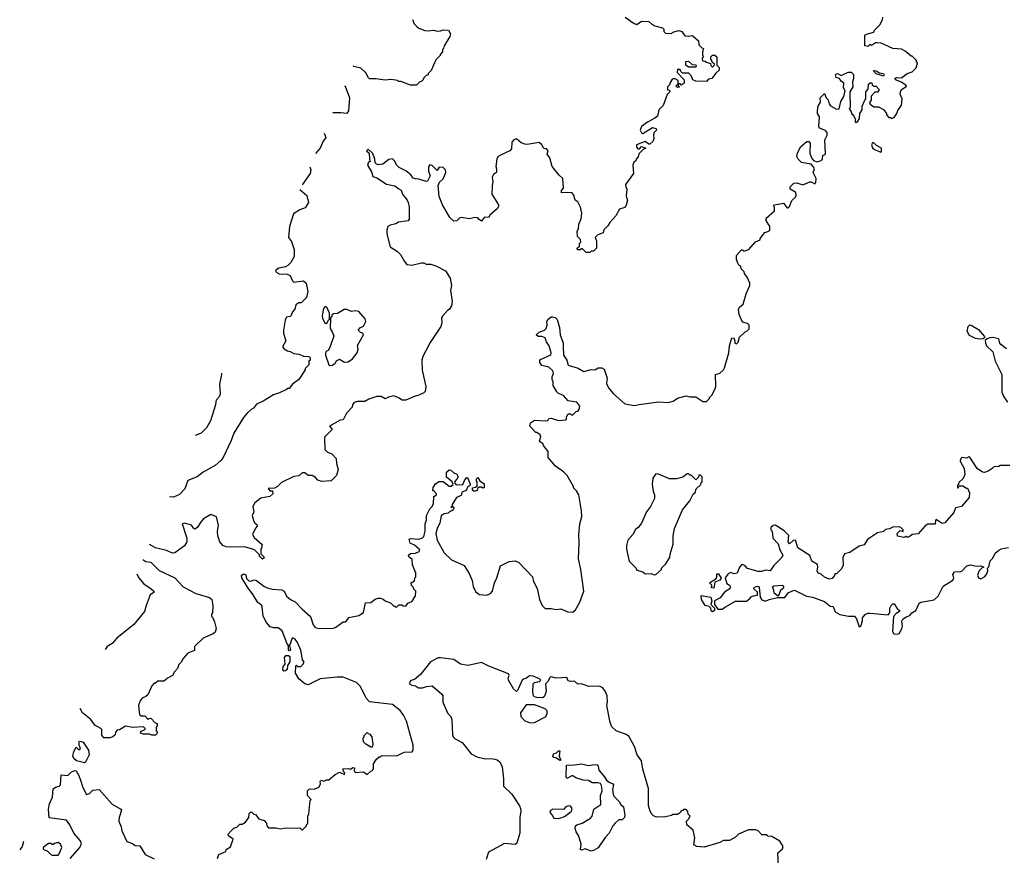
# Model space of a CAD drawing. Extents: x 2210602 to 2357277, y 510288 to 673808.
# Tile 356 of 464: x 2268586 to 2276770, y 647121 to 654063. Entities that reach past the tile are written whole.
import ezdxf

# ---------------------------------------------------------------- set-up
doc = ezdxf.new("R2010")
doc.units = 0

msp = doc.modelspace()

# ---------------------------------------------------------------- linework, layer by layer
at = {"layer": '0CON05XD'}
for points in [[(2273190, 650185), (2273136.4, 650276.4), (2273105, 650307.5), (2273040, 650355), (2272980, 650425), (2272980, 650475), (2272940, 650525), (2272938.3, 650538.3), (2272915, 650552.5), (2272907.5, 650565), (2272917.5, 650595), (2272913.6, 650613.6), (2272885, 650632.5), (2272875, 650632.5), (2272827.5, 650685), (2272832.5, 650715), (2272865, 650736.2), (2272955, 650730), (2272975, 650732.5), (2272985, 650750), (2273005, 650752.5), (2273065, 650733.8), (2273121.7, 650738.3), (2273130, 650745), (2273130, 650765), (2273145, 650790), (2273165, 650790), (2273171.7, 650781.7), (2273185, 650780), (2273211.7, 650808.3), (2273225, 650810), (2273237.5, 650825), (2273241.7, 650851.7), (2273216.4, 650886.4), (2273145, 650897.5), (2273105, 650940), (2273065, 650957.5), (2273050.7, 650970.7), (2273020, 651025), (2273020, 651055), (2273012.5, 651075), (2273012.5, 651095), (2273023.3, 651125), (2273017.5, 651145), (2272985, 651177.5), (2272925, 651191.2), (2272910, 651215), (2272908.3, 651231.7), (2272915, 651240), (2273001.7, 651278.3), (2273002.5, 651295), (2272986.2, 651355), (2272966.1, 651386.1), (2272955, 651420), (2272925, 651432.5), (2272895, 651430), (2272880, 651445), (2272905, 651466.7), (2272947, 651483), (2272963, 651497), (2272970, 651525), (2272967.5, 651555), (2272977.5, 651575), (2273005, 651593.3), (2273015, 651593.8), (2273038.3, 651588.3), (2273053.6, 651573.6), (2273073.8, 651505), (2273079.2, 651445), (2273104, 651375), (2273102.5, 651345), (2273107.3, 651277.3), (2273134, 651235), (2273145, 651192.5), (2273227.7, 651167.7), (2273275, 651140), (2273335, 651156.7), (2273366.4, 651153.6), (2273395, 651170), (2273425, 651170), (2273445, 651160), (2273470, 651085), (2273465, 651040), (2273481.2, 651005), (2273518.8, 650958.8), (2273615, 650872.5), (2273695, 650857.5), (2273735, 650867.5), (2273897, 650887), (2273975, 650882.5), (2274017, 650893), (2274055, 650917.5), (2274125, 650937.5), (2274155, 650930), (2274205, 650930), (2274265, 650890), (2274295, 650890), (2274320, 650915), (2274320, 650925), (2274340, 650945), (2274367.5, 650995), (2274372.5, 651015), (2274370, 651115), (2274405, 651127.5), (2274437.5, 651155), (2274445, 651170), (2274480, 651295), (2274486.7, 651355), (2274505, 651420), (2274518.3, 651418.3), (2274527, 651407), (2274530, 651375), (2274545, 651370), (2274557.5, 651385), (2274570, 651425), (2274615, 651470), (2274630, 651475), (2274650, 651495), (2274650, 651525), (2274635, 651540), (2274595, 651550), (2274567.5, 651615), (2274560, 651655), (2274570, 651675), (2274599.5, 651700.5), (2274623.3, 651785), (2274656.4, 651853.6), (2274656.2, 651873.8), (2274632.5, 651925), (2274610, 651955), (2274608.3, 651968.3), (2274583, 651993), (2274580, 652015), (2274563.6, 652023.6), (2274555, 652040), (2274543.3, 652075), (2274543.8, 652105), (2274585, 652150), (2274595, 652150), (2274605, 652140), (2274646.4, 652153.6), (2274701.7, 652218.3), (2274740, 652235), (2274740, 652245), (2274780, 652295), (2274805, 652302.5), (2274820, 652315), (2274822.5, 652345), (2274790, 652395), (2274790, 652415), (2274860, 652475), (2274860, 652505), (2274852.5, 652515), (2274860, 652525), (2274935, 652540), (2274965, 652500), (2274975, 652500), (2274985, 652510), (2275005, 652560), (2275035, 652590), (2275040, 652605), (2275036.4, 652626.4), (2274990, 652655), (2274990, 652675), (2275020, 652705), (2275045, 652707.5), (2275095, 652690), (2275155, 652717.5), (2275165, 652717.5), (2275195, 652700), (2275205, 652710), (2275206.7, 652745), (2275182.5, 652795), (2275192.5, 652825), (2275182.5, 652845), (2275165, 652862.5), (2275085, 652877.5), (2275057.5, 652905), (2275047, 652927), (2275050, 652955), (2275075, 653007.5), (2275128.3, 653051.7), (2275145, 653052.5), (2275157, 653037), (2275154.1, 652954.1), (2275166.4, 652916.4), (2275185, 652892.5), (2275215, 652882.5), (2275247, 652893), (2275260, 652905), (2275261.7, 652938.3), (2275275, 652940), (2275285, 652950), (2275277.5, 653065), (2275296.7, 653105), (2275296.7, 653125), (2275285, 653142.5), (2275235, 653162.5), (2275227.5, 653175), (2275233.3, 653255), (2275216.7, 653285), (2275216.2, 653305), (2275222.5, 653345), (2275241.7, 653378.3), (2275240, 653415), (2275275, 653450), (2275290, 653415), (2275307, 653397), (2275313.3, 653365), (2275325, 653347.5), (2275375, 653320), (2275398.3, 653321.7), (2275411.2, 653385), (2275437.5, 653425), (2275447, 653473), (2275433, 653497), (2275437.5, 653535), (2275413.6, 653553.6), (2275400, 653575), (2275373.6, 653583.6), (2275367.5, 653605), (2275375, 653612.5), (2275385, 653617.5), (2275415, 653600), (2275473, 653627), (2275497.5, 653627.5), (2275517.5, 653607.5), (2275517.5, 653575), (2275507.5, 653545), (2275510, 653505), (2275487.5, 653465), (2275490, 653335), (2275480, 653325), (2275498.3, 653298.3), (2275501.7, 653281.7), (2275518.3, 653268.3), (2275520, 653255), (2275530, 653245), (2275530, 653215), (2275535, 653210), (2275548.3, 653211.7), (2275567, 653243), (2275570, 653285), (2275587.5, 653315), (2275590, 653345), (2275610, 653395), (2275620, 653405), (2275620, 653465), (2275640, 653485), (2275641.7, 653528.3), (2275655, 653540), (2275668.3, 653538.3), (2275671.7, 653521.7), (2275681.7, 653511.7), (2275705, 653510), (2275727.5, 653485), (2275727.5, 653475), (2275715, 653460), (2275695, 653460), (2275663, 653427), (2275662.5, 653395), (2275650, 653375), (2275655, 653362.5), (2275685, 653340), (2275725, 653340), (2275765, 653317.5), (2275790, 653285), (2275791.7, 653271.7), (2275811.7, 653251.7), (2275825, 653250), (2275835, 653240), (2275841.7, 653248.3), (2275855, 653250), (2275877, 653283), (2275885, 653310), (2275916.4, 653353.6), (2275922.5, 653405), (2275903.3, 653445), (2275906.7, 653465), (2275917, 653483), (2275952.5, 653505), (2275957.5, 653515), (2275915, 653543.3), (2275865, 653562.5), (2275860, 653575), (2275875, 653582.5), (2275915, 653580), (2275963, 653617), (2276005, 653630), (2276037, 653663), (2276050, 653705), (2276041.7, 653711.7), (2276040, 653725), (2276005, 653760), (2275995, 653760), (2275945, 653802.5), (2275915, 653817.5), (2275843, 653823), (2275747, 653867), (2275715, 653872.5), (2275698.3, 653871.7), (2275665, 653850), (2275652.5, 653857.5), (2275635, 653840), (2275610, 653845), (2275610, 653935), (2275633, 653947), (2275685, 653960), (2275690, 653975), (2275735, 654020), (2275757, 654063), (2275760, 654085)], [(2273617.5, 654085), (2273695, 654032.5), (2273715, 654022.5), (2273755, 654052.5), (2273815, 654047.5), (2273840, 654025), (2273865, 654012.5), (2273930, 653995), (2273940, 653985), (2273940, 653965), (2273955, 653952.5), (2274005, 653950), (2274015, 653960), (2274065, 653972.5), (2274090, 653965), (2274115, 653930), (2274143, 653927), (2274175, 653932.5), (2274185, 653927.5), (2274228.3, 653888.3), (2274230, 653855), (2274255, 653830), (2274270, 653825), (2274262.5, 653795), (2274262.5, 653765), (2274270, 653755), (2274260, 653745), (2274261.7, 653721.7), (2274285, 653720), (2274295, 653710), (2274328.3, 653698.3), (2274331.7, 653681.7), (2274345, 653670), (2274358.3, 653681.7), (2274360, 653695), (2274341.7, 653711.7), (2274340, 653725), (2274330, 653735), (2274330, 653755), (2274345, 653770), (2274365, 653770), (2274380, 653755), (2274380, 653685), (2274400, 653665), (2274400, 653645), (2274371.7, 653618.3), (2274340, 653575), (2274311.7, 653568.3), (2274295, 653550), (2274205, 653552.5)], [(2271852.5, 654065), (2271865, 654030), (2271890, 654005), (2271905, 653992.5), (2271955, 653972.5), (2271985, 653970), (2272025, 653977.5), (2272055, 653967.5), (2272085, 653970), (2272105, 653980), (2272150, 653975), (2272167, 653947), (2272162.5, 653925), (2272113, 653847), (2272110, 653825), (2272100, 653815), (2272100, 653795), (2272080, 653775), (2272080, 653765), (2272045, 653730), (2272005, 653640), (2271980, 653615), (2271980, 653605), (2271965, 653600), (2271945, 653580), (2271938.3, 653561.7), (2271928.3, 653551.7), (2271911.7, 653548.3), (2271885, 653520), (2271835, 653520), (2271755, 653550), (2271735, 653550), (2271727, 653557), (2271675, 653567.5), (2271625, 653560), (2271545, 653572.5), (2271495, 653572.5), (2271485, 653580), (2271463, 653623), (2271421.3, 653661.3), (2271363.8, 653675), (2271356.8, 653679.6)], [(2274205, 653670), (2274145, 653670), (2274122.5, 653685), (2274123, 653717), (2274145, 653717.5), (2274175, 653690), (2274207, 653687), (2274210, 653675), (2274205, 653670)], [(2274205, 653552.5), (2274182.5, 653565), (2274170, 653595), (2274148.3, 653618.3), (2274095, 653620), (2274081.7, 653631.7), (2274075, 653650), (2274055, 653650), (2274050, 653625), (2274110, 653565), (2274110, 653535), (2274085, 653520), (2274075, 653530), (2274060, 653530), (2274060, 653515), (2274070, 653505), (2274055, 653500), (2274040, 653515), (2274060, 653530), (2274058.3, 653558.3), (2274035, 653572.5), (2274018.3, 653571.7), (2274007, 653563), (2273990, 653535), (2273990, 653525), (2273970, 653505), (2273971.7, 653481.7), (2273988.3, 653478.3), (2273990, 653465), (2273968.3, 653441.7), (2273935, 653350), (2273897.5, 653315), (2273887, 653263), (2273866.1, 653243.9), (2273805, 653213.3), (2273753.3, 653175), (2273742.5, 653145), (2273753.6, 653123.6), (2273765, 653117.5), (2273845, 653167.5), (2273875, 653160), (2273880, 653155), (2273877, 653143), (2273860, 653125), (2273853.3, 653106.7), (2273856.4, 653073.6), (2273848.8, 653051.2), (2273825, 653030), (2273815, 653030), (2273785, 653052.5), (2273712.5, 653025), (2273712.5, 653005), (2273725, 652990), (2273738.3, 652991.7), (2273755, 653010), (2273790, 652995), (2273771.7, 652988.3), (2273731.7, 652948.3), (2273727, 652923), (2273710, 652905), (2273708.3, 652891.7), (2273691.7, 652878.3), (2273682.5, 652855), (2273687.5, 652785), (2273622.5, 652695), (2273623.6, 652673.6), (2273632.5, 652655), (2273627, 652597), (2273637.5, 652565), (2273627, 652523), (2273617, 652503), (2273570.7, 652489.3), (2273542.5, 652435), (2273490.7, 652379.3), (2273475, 652350), (2273441.7, 652318.3), (2273436.7, 652293.3), (2273393, 652277), (2273370, 652255), (2273380, 652225), (2273380, 652165), (2273355, 652140), (2273335, 652140), (2273325, 652130), (2273295, 652130), (2273265, 652160), (2273255, 652160), (2273245, 652150), (2273221.7, 652151.7), (2273220, 652165), (2273238.3, 652181.7), (2273240, 652205), (2273250, 652215), (2273248.3, 652238.3), (2273223, 652263), (2273220, 652305), (2273230, 652325), (2273232.5, 652365), (2273251.7, 652408.3), (2273257.5, 652455), (2273247.5, 652505), (2273225, 652550), (2273203, 652563), (2273191.2, 652605), (2273175, 652626.7), (2273090, 652625), (2273090, 652645), (2273107.5, 652662.5), (2273100, 652745), (2273070.7, 652770.7), (2273012.3, 652842.3), (2272992.5, 652915), (2272970, 652945), (2272980, 652975), (2272965, 652990), (2272943.3, 652993.3), (2272927.5, 653025), (2272905, 653042.5), (2272805, 653027.5), (2272785, 653030), (2272755, 653040), (2272715, 653072.5), (2272693.9, 653066.1), (2272677.5, 653045), (2272675, 652990), (2272660, 652975), (2272581.2, 652938.8), (2272563.6, 652926.4), (2272553, 652907), (2272542.5, 652845), (2272550, 652825), (2272550, 652795), (2272523.6, 652776.4), (2272512.5, 652755), (2272520, 652715), (2272513.3, 652685), (2272511.2, 652615), (2272566.4, 652526.4), (2272567, 652513), (2272557.5, 652495), (2272495, 652440), (2272485, 652420), (2272448.3, 652421.7), (2272425, 652390), (2272405, 652402.5), (2272395, 652417.5), (2272369.3, 652420.7), (2272325, 652407.5), (2272255, 652420), (2272243.6, 652416.4), (2272218.3, 652391.7), (2272195, 652390), (2272161.2, 652421.2), (2272101.2, 652525), (2272074, 652595), (2272063.3, 652685), (2272075, 652712.5), (2272105, 652742.5), (2272127.5, 652795), (2272126.7, 652815), (2272105, 652836.2), (2272073, 652837), (2272055, 652810), (2272015, 652852.5), (2271995, 652857.5), (2271985, 652840), (2271984.1, 652805.9), (2271996.7, 652765), (2271975, 652722.5), (2271965, 652720), (2271905, 652738.8), (2271875, 652741.2), (2271857.5, 652747.5), (2271836.2, 652775), (2271795, 652808), (2271741.2, 652835), (2271717.7, 652857.7), (2271705, 652887.5), (2271685, 652907.5), (2271655, 652902.5), (2271605, 652862.5), (2271565, 652857.5), (2271550, 652865), (2271540, 652875), (2271537.5, 652905), (2271520.7, 652950.7), (2271483, 652987), (2271470, 652975), (2271490, 652955), (2271492.5, 652905), (2271500, 652885), (2271485, 652880), (2271477.5, 652855), (2271510.7, 652800.7), (2271521.7, 652761.7), (2271555, 652750), (2271635, 652697.5), (2271704, 652684), (2271738.6, 652658.6), (2271755.8, 652645.8), (2271768, 652615), (2271806, 652565), (2271814, 652545), (2271823.3, 652505), (2271823, 652407), (2271815, 652392.5), (2271735, 652380), (2271713.9, 652366.1), (2271665, 652356), (2271645, 652343.8), (2271636.7, 652315), (2271639.1, 652285), (2271666.7, 652175), (2271726.1, 652136.1), (2271751.7, 652111.7), (2271783.3, 652055), (2271805, 652030), (2271845, 652023.3), (2271925, 652043.3), (2271945, 652042.5), (2271965, 652032.5), (2272003, 652033), (2272045, 652018.8), (2272125, 651976), (2272164, 651915), (2272175.9, 651855.9), (2272165.8, 651814.2), (2272182, 651725), (2272174, 651685), (2272155.7, 651654.3), (2272142.5, 651647.5), (2272099.3, 651600.7), (2272093.3, 651585), (2272096.2, 651545), (2272086, 651515), (2271997.7, 651382.3), (2271965, 651317.5), (2271936.2, 651265), (2271928.8, 651235), (2271931.7, 651151.7), (2271962.5, 651015), (2271957.5, 650975), (2271946.4, 650963.6), (2271905, 650942.5), (2271873.6, 650936.4), (2271795, 650902.5), (2271765, 650902.5), (2271735, 650922.5), (2271695, 650937.5), (2271653, 650927), (2271625, 650912.5), (2271591.7, 650931.7), (2271555, 650932.5), (2271488.3, 650911.7), (2271455, 650892.5), (2271395, 650892.5), (2271365, 650882.5), (2271353.3, 650865), (2271350, 650845), (2271302.5, 650795), (2271275, 650737.5), (2271250, 650735), (2271160, 650685), (2271180, 650665), (2271180, 650655), (2271120, 650595), (2271121.7, 650491.7), (2271145, 650470), (2271180, 650455), (2271217, 650417), (2271220, 650375), (2271232.5, 650325), (2271220, 650275), (2271175, 650232.5), (2271095, 650227.5), (2271065, 650237.5), (2271045, 650260), (2271017, 650277), (2270985, 650277.5), (2270955, 650297.5), (2270935, 650297.5), (2270905, 650272.5), (2270865, 650267.5), (2270763, 650217), (2270730, 650185), (2270705, 650170), (2270651.7, 650168.3), (2270665, 650150), (2270688.3, 650148.3), (2270690, 650125), (2270665, 650102.5), (2270591.7, 650088.3), (2270540.5, 650049.5), (2270526.7, 650025), (2270523.8, 650015), (2270532.5, 649975), (2270517.5, 649945), (2270532.5, 649895), (2270540.7, 649880.7), (2270558.3, 649868.3), (2270560, 649855), (2270545, 649840), (2270522.5, 649785), (2270535, 649760), (2270601.7, 649701.7), (2270597, 649673), (2270590, 649665), (2270590, 649625), (2270620, 649595), (2270605, 649580), (2270580, 649605), (2270578.3, 649618.3), (2270540, 649655), (2270520, 649665), (2270455, 649683.8), (2270335, 649680), (2270303.2, 649683.2), (2270274.4, 649694.4), (2270250, 649725), (2270233.3, 649775), (2270230.8, 649815), (2270238, 649865), (2270221.7, 649931.7), (2270175, 649953.3), (2270114.1, 649915.9), (2270093.3, 649895), (2270065, 649846.2), (2270045, 649831.2), (2270033.3, 649835), (2270013.6, 649863.6), (2269955, 649880), (2269937.5, 649875), (2269974.2, 649755), (2269974.2, 649725), (2269955, 649692), (2269876.1, 649633.9), (2269855, 649630), (2269805, 649652.5), (2269715, 649675.5), (2269663.7, 649701.9)], [(2275765, 653593.3), (2275703.9, 653613.9), (2275680, 653640), (2275705, 653637.5), (2275733, 653623), (2275766.1, 653616.1), (2275772.5, 653605), (2275765, 653593.3)], [(2271286.3, 653515.2), (2271291.2, 653511.2), (2271327.5, 653415), (2271318.8, 653305), (2271305, 653283.3), (2271255, 653290), (2271189.6, 653290)], [(2271117.5, 653121.9), (2271130, 653085), (2271107.5, 653055), (2271083.3, 652995), (2271044.2, 652951.1)], [(2275745, 652962.5), (2275750, 652965), (2275750, 652995), (2275707, 653017), (2275685, 653040), (2275675, 653040), (2275667.5, 653025), (2275675, 653000), (2275690, 652985), (2275745, 652962.5)], [(2270996.9, 652841), (2271006.4, 652816.4), (2271000, 652785), (2270933.2, 652692.6)], [(2270915.9, 652652.1), (2270973.6, 652603.6), (2270987.5, 652545), (2270959.3, 652500.7), (2270915, 652482.5), (2270860.7, 652449.3), (2270828.8, 652345), (2270820, 652255), (2270845, 652220), (2270866.7, 652155), (2270866.7, 652095), (2270838.8, 652045), (2270815, 652021.2), (2270795, 652010), (2270739.7, 652000.3), (2270716.7, 651985), (2270713.3, 651975), (2270722.7, 651962.7), (2270743, 651953), (2270809.3, 651949.3), (2270835, 651937.5), (2270852.5, 651895), (2270865, 651882.5), (2270945, 651892.5), (2270967.5, 651875), (2270980, 651805), (2270970, 651755), (2270925, 651710), (2270905, 651710), (2270880, 651695), (2270871.7, 651658.3), (2270853, 651637), (2270842.5, 651605), (2270835, 651597.5), (2270805, 651592.5), (2270793.6, 651566.4), (2270777.5, 651485), (2270780, 651455), (2270797.5, 651395), (2270770, 651345), (2270785, 651327.5), (2270811.7, 651311.7), (2270835, 651306.7), (2270865, 651288.8), (2270910, 651285), (2270945, 651266.7), (2270990, 651265), (2271000, 651255), (2271000, 651235), (2270990, 651225), (2270990, 651195), (2270960, 651165), (2270960, 651155), (2270906.4, 651073.6), (2270853.6, 651036.4), (2270825, 651000), (2270815, 651000), (2270805, 650990), (2270745, 650962.5), (2270695, 650947.5), (2270610, 650895), (2270555, 650870), (2270530, 650835), (2270510, 650825), (2270477, 650793), (2270445, 650757.5), (2270365, 650627.5), (2270343.9, 650566.1), (2270276.2, 650425), (2270258.8, 650401.2), (2270210.7, 650359.3), (2270110, 650305), (2270060, 650265), (2269982.5, 650235), (2269958.8, 650165), (2269915, 650118.8), (2269863.9, 650096.1), (2269832, 650100.4)], [(2271135, 651540), (2271148.3, 651551.7), (2271150, 651565), (2271160, 651575), (2271160, 651625), (2271140, 651675), (2271125, 651680), (2271110, 651665), (2271100, 651605), (2271103, 651583), (2271121.7, 651541.7), (2271135, 651540)], [(2271165, 651190), (2271185, 651192.5), (2271209.3, 651210.7), (2271220.5, 651229.5), (2271245, 651243.3), (2271285, 651217.5), (2271315, 651220), (2271352.5, 651245), (2271390, 651295), (2271400, 651325), (2271393, 651357), (2271442.5, 651445), (2271440, 651455), (2271420, 651465), (2271400, 651485), (2271420, 651505), (2271443, 651517), (2271463.3, 651555), (2271458.3, 651578.3), (2271405, 651640), (2271375, 651643.8), (2271345, 651638.8), (2271305, 651656.7), (2271283.9, 651656.1), (2271227, 651623), (2271195, 651620), (2271181.7, 651608.3), (2271180, 651595), (2271170, 651585), (2271167, 651497), (2271187.5, 651465), (2271197.5, 651435), (2271160, 651335), (2271150, 651315), (2271133.6, 651306.4), (2271127.5, 651295), (2271126.7, 651275), (2271157, 651197), (2271165, 651190)], [(2276565, 651408.8), (2276530, 651415), (2276480, 651440), (2276461.2, 651475), (2276470, 651515), (2276485, 651527.5), (2276495, 651526.7), (2276555, 651490), (2276603.3, 651435), (2276607.5, 651422.5), (2276595, 651412.5), (2276565, 651408.8)], [(2276788, 651328), (2276741.2, 651365), (2276733.3, 651375), (2276725, 651412.5), (2276675, 651423.3), (2276650.7, 651419.3), (2276627.5, 651412.5), (2276612.5, 651397.5), (2276613.3, 651375), (2276623.3, 651355), (2276673.6, 651303.6), (2276693.8, 651225), (2276750, 651115), (2276748.3, 650968.3), (2276765, 650930), (2276797.5, 650885)], [(2270047.7, 650610.9), (2270098.3, 650631.7), (2270142.5, 650675), (2270175.9, 650734.1), (2270216.7, 650865), (2270223.3, 650905), (2270247.3, 650932.7), (2270256.2, 650955), (2270248.8, 651035), (2270266, 651115), (2270265.1, 651125.5)], [(2276815, 650360), (2276735, 650360), (2276725, 650350), (2276683, 650347), (2276670, 650335), (2276635, 650312.5), (2276605, 650302.5), (2276590, 650305), (2276544.1, 650334.1), (2276485, 650427.5), (2276475, 650432.5), (2276455, 650420), (2276425, 650426.7), (2276415, 650422.5), (2276402.5, 650405), (2276402.5, 650395), (2276437.5, 650335), (2276442.5, 650285), (2276428.3, 650251.7), (2276391.7, 650218.3), (2276388.3, 650201.7), (2276380, 650195), (2276380, 650175), (2276385, 650170), (2276395, 650190), (2276425, 650190), (2276455, 650170), (2276465, 650170), (2276481.7, 650131.7), (2276477, 650093), (2276415, 650017.5), (2276365, 650007.5), (2276350.7, 649969.3), (2276276.7, 649883.3), (2276255, 649877.5), (2276205, 649910), (2276198.3, 649901.7), (2276195, 649872.5), (2276135, 649872.5), (2276112.4, 649857.6), (2276055, 649792.5), (2276003, 649787), (2275988.3, 649771.7), (2275965, 649762.5), (2275955, 649770), (2275935, 649762.5), (2275881.7, 649771.7), (2275880, 649795), (2275905, 649820), (2275930, 649810), (2275930, 649825), (2275910, 649845), (2275895, 649850), (2275843, 649847), (2275817, 649833), (2275783, 649827), (2275765, 649810), (2275715, 649800), (2275633.3, 649745), (2275605, 649700), (2275565, 649690), (2275485, 649636.7), (2275442.5, 649625), (2275427.5, 649595), (2275430.7, 649529.3), (2275415, 649497.5), (2275375, 649460), (2275361.7, 649458.3), (2275360, 649445), (2275340, 649420), (2275315, 649413.8), (2275275, 649431.2), (2275247, 649457), (2275222.5, 649465), (2275213.8, 649483.8), (2275220, 649515), (2275217, 649537), (2275170, 649565), (2275155, 649612.5), (2275053.3, 649675), (2275035, 649740), (2275015, 649737.5), (2274985, 649707.5), (2274973.3, 649725), (2274978.8, 649778.8), (2274942.5, 649815), (2274900, 649845), (2274865, 649862.5), (2274848.3, 649861.7), (2274830, 649845), (2274830, 649825), (2274840, 649815), (2274847.5, 649755), (2274889.5, 649709.5), (2274905, 649657.5), (2274930, 649615), (2274921.2, 649595), (2274855, 649527.5), (2274825, 649483.3), (2274785, 649488.6), (2274751.9, 649478.1), (2274725, 649480), (2274635, 649503.8), (2274615, 649526.2), (2274595, 649536.2), (2274585, 649533.3), (2274568.8, 649515), (2274550, 649465), (2274525, 649460), (2274495, 649470), (2274475, 649460), (2274450, 649425), (2274465, 649380), (2274486.4, 649366.4), (2274492.5, 649355), (2274487.5, 649335), (2274443.3, 649306.7), (2274409.3, 649260.7), (2274360, 649235), (2274360, 649205), (2274390, 649165), (2274425, 649166.2), (2274453.3, 649185)], [(2270230, 647095), (2270241.7, 647128.3), (2270298.3, 647151.7), (2270301.7, 647168.3), (2270338.3, 647191.7), (2270360, 647255), (2270321.7, 647281.7), (2270320, 647295), (2270342.5, 647325), (2270365, 647347.5), (2270390, 647355), (2270415, 647380), (2270435, 647380), (2270462.5, 647395), (2270490, 647435), (2270493, 647467), (2270505, 647480), (2270515, 647480), (2270533, 647463), (2270545, 647460), (2270575, 647422.5), (2270619.3, 647409.3), (2270638.3, 647388.3), (2270640, 647365), (2270655, 647350), (2270715, 647350), (2270755, 647340), (2270785, 647347.5), (2270915, 647350), (2270935, 647330), (2270970, 647365), (2270971.7, 647378.3), (2270980, 647385), (2270980, 647445), (2270990, 647465), (2271000, 647575), (2271010, 647585), (2270978.3, 647618.3), (2270977.5, 647655), (2270995, 647672.5), (2271035, 647670), (2271073, 647687), (2271087, 647713), (2271083.6, 647733.6), (2271090, 647745), (2271115, 647737.5), (2271135, 647746.7), (2271155, 647747.5), (2271207, 647793), (2271245, 647812.5), (2271287, 647793), (2271290, 647805), (2271281.7, 647811.7), (2271271.7, 647838.3), (2271315, 647842.5), (2271335, 647837.5), (2271355, 647850), (2271368.3, 647848.3), (2271367.5, 647825), (2271375, 647810), (2271443, 647813), (2271475, 647792.5), (2271505, 647820), (2271520, 647825), (2271527.5, 647845), (2271528.3, 647881.7), (2271551.7, 647918.3), (2271575, 647940), (2271585, 647940), (2271595, 647950), (2271721.7, 647948.3), (2271783, 647977), (2271848.3, 647981.7), (2271857.5, 647995), (2271856.4, 648036.4), (2271802.5, 648235), (2271777.5, 648285), (2271747.5, 648325), (2271685, 648372.5), (2271492.5, 648395), (2271465, 648426.7), (2271433.3, 648496.7), (2271415, 648525.8), (2271385, 648555.7), (2271275, 648599.4), (2271225, 648600.6), (2271085, 648585.7), (2270985, 648536.7), (2270956.4, 648546.4), (2270905, 648586.7), (2270878.8, 648635), (2270880, 648695), (2270885, 648700), (2270898.3, 648688.3), (2270921.7, 648688.3), (2270940, 648705), (2270950, 648725), (2270937.5, 648745), (2270924.1, 648824.1), (2270895, 648887.5), (2270875, 648916.2), (2270855, 648927.5), (2270850, 648925), (2270827.5, 648865), (2270837.5, 648825), (2270825, 648820), (2270820, 648825), (2270820, 648865), (2270808.3, 648878.3), (2270767.5, 648985), (2270735, 649010), (2270695, 649010), (2270669.3, 649019.3), (2270636.7, 649055), (2270608.8, 649108.8), (2270602.5, 649185), (2270595, 649200), (2270565, 649220), (2270528, 649285), (2270479.3, 649349.3), (2270432.5, 649425), (2270430, 649445), (2270445, 649460), (2270465, 649450), (2270471.2, 649421.2), (2270491.7, 649401.7), (2270505, 649398.8), (2270522.5, 649405), (2270535, 649410), (2270555, 649403.8), (2270615, 649357.5), (2270643.6, 649343.6), (2270685, 649332.9), (2270765, 649325.8), (2270785, 649316.2), (2270805, 649272.5), (2270836.4, 649246.4), (2270876.8, 649226.8), (2270933.3, 649165), (2271002, 649105), (2271024.5, 649034.5), (2271042.5, 649012.5), (2271075.8, 649004.2), (2271195, 649009.2), (2271215, 649016.2), (2271275, 649060), (2271298.3, 649061.7), (2271323, 649097), (2271405, 649112.5), (2271443, 649137), (2271461.7, 649218.3), (2271505, 649220), (2271541.7, 649248.3), (2271565, 649257.5), (2271585, 649257.5), (2271607.7, 649247.7), (2271625, 649233.8), (2271667, 649217), (2271695, 649190), (2271705, 649190), (2271715, 649180), (2271738.3, 649201.7), (2271761.7, 649201.7), (2271773, 649193), (2271795, 649190), (2271813.6, 649216.4), (2271845, 649230), (2271860, 649245), (2271860, 649255), (2271877, 649273), (2271880, 649315), (2271861.7, 649331.7), (2271860, 649345), (2271843, 649363), (2271840, 649385), (2271868.3, 649401.7), (2271870, 649425), (2271880, 649435), (2271880, 649465), (2271850, 649535), (2271847, 649577), (2271820.7, 649600.7), (2271817.5, 649615), (2271835, 649628.8), (2271875, 649630), (2271907.5, 649645), (2271912.5, 649655), (2271907.5, 649665), (2271866.4, 649696.4), (2271832.5, 649715), (2271823, 649747), (2271835, 649752.5), (2271903, 649747), (2271935, 649757.5), (2271945, 649770), (2271956.7, 649815), (2271956.4, 649873.6), (2271967, 649907), (2271967.5, 649945), (2271995, 650000), (2272015, 650020), (2272027, 650043), (2272028.3, 650101.7), (2272050, 650115), (2272050, 650125), (2272028.3, 650148.3), (2272020, 650150), (2272023, 650177), (2272041.7, 650208.3), (2272073, 650227), (2272105, 650227.5), (2272155, 650187.5), (2272171.7, 650188.3), (2272188.3, 650201.7), (2272180, 650225), (2272133, 650263), (2272132.5, 650305), (2272155, 650323.3), (2272170.7, 650320.7), (2272195, 650297.5), (2272218.3, 650288.3), (2272230, 650265), (2272220, 650245), (2272200, 650225), (2272201.7, 650211.7), (2272215, 650200), (2272268.3, 650201.7), (2272285, 650240), (2272301.7, 650258.3), (2272308.3, 650258.3), (2272330, 650205), (2272328.3, 650191.7), (2272310, 650185), (2272298.3, 650151.7), (2272261.7, 650138.3), (2272255, 650110), (2272217, 650093), (2272180, 650035), (2272180, 650020), (2272170, 650015), (2272175, 650010), (2272185, 650020), (2272198.3, 650008.3), (2272188.3, 649991.7), (2272178.3, 649981.7), (2272161.7, 649978.3), (2272147, 649963), (2272115, 649956.7), (2272089.3, 649940.7), (2272079.3, 649880.7), (2272060, 649845), (2272043.8, 649795), (2272055, 649740), (2272115, 649632.5), (2272176.4, 649576.4), (2272279.3, 649529.3), (2272321.7, 649461.7), (2272347.5, 649405), (2272356.7, 649355), (2272375, 649312.5), (2272405, 649287.5), (2272465, 649282.5), (2272500, 649295), (2272516.7, 649315), (2272532.5, 649385), (2272552.5, 649425), (2272583.8, 649526.2), (2272655, 649562.5), (2272705, 649567.5), (2272735, 649552.5), (2272847.5, 649435), (2272857.5, 649395), (2272886.4, 649336.4), (2272907.5, 649245), (2272930, 649195), (2272955, 649170), (2273005, 649172.5), (2273045, 649162.5), (2273085, 649167.5), (2273143, 649143), (2273185, 649140), (2273205, 649160), (2273242.5, 649225), (2273276, 649315), (2273250, 649495), (2273230.8, 649585), (2273236.2, 649715), (2273232.5, 649785), (2273242.5, 649875), (2273260, 649935), (2273256.1, 649983.9), (2273232.5, 650115), (2273215, 650150), (2273190, 650175), (2273190, 650185)], [(2272365, 650142.5), (2272350, 650155), (2272350, 650175), (2272375, 650180), (2272388.3, 650191.7), (2272390, 650225), (2272383, 650233), (2272382.5, 650247.5), (2272395, 650260), (2272411.7, 650231.7), (2272447, 650207), (2272447.5, 650172.5), (2272435, 650170), (2272425, 650180), (2272405, 650180), (2272391.7, 650168.3), (2272388.3, 650151.7), (2272365, 650142.5)], [(2273860.7, 649450.7), (2273875, 649452.5), (2273920, 649495), (2273920, 649505), (2273955, 649540), (2273990, 649595), (2273991.7, 649621.7), (2274017.5, 649705), (2274017.5, 649775), (2274027.5, 649835), (2274095, 649990), (2274157.5, 650065), (2274185, 650120), (2274200, 650135), (2274210, 650165), (2274248.3, 650201.7), (2274251.7, 650218.3), (2274260, 650225), (2274260, 650265), (2274245, 650280), (2274231.7, 650278.3), (2274228.3, 650261.7), (2274205, 650240), (2274168.3, 650278.3), (2274155, 650280), (2274145, 650290), (2274135, 650290), (2274097, 650263), (2274045, 650247.5), (2273988.3, 650248.3), (2273897, 650287), (2273875, 650290), (2273847.5, 650255), (2273843.3, 650205), (2273852.5, 650145), (2273863.3, 650115), (2273862.5, 650085), (2273830.7, 650019.3), (2273797.5, 649975), (2273755, 649880), (2273726.4, 649843.6), (2273703.6, 649826.4), (2273682.5, 649785), (2273641.7, 649738.3), (2273631.2, 649695), (2273631.2, 649665), (2273653.3, 649565), (2273708.3, 649508.3), (2273715, 649490), (2273767, 649477), (2273785, 649460), (2273835, 649462.5), (2273860.7, 649450.7)], [(2274453.3, 649185), (2274536.7, 649233.3), (2274627, 649233), (2274656.4, 649253.6), (2274665, 649267.5), (2274685, 649277.5), (2274718.3, 649281.7), (2274718.3, 649308.3), (2274687.5, 649335), (2274690, 649345), (2274715, 649356.2), (2274727.5, 649355), (2274732.5, 649345), (2274740, 649265), (2274750, 649255), (2274750, 649245), (2274785, 649233.3), (2274815, 649246.7), (2274885, 649262.5), (2274945, 649263.8), (2274977.5, 649305), (2275025, 649322.9), (2275125, 649272.5), (2275175, 649266.2), (2275275, 649230), (2275321.7, 649191.7), (2275347.5, 649187.5), (2275363.6, 649143.6), (2275402.3, 649122.3), (2275475, 649106.7), (2275525, 649107.5), (2275542.5, 649085), (2275565, 649020), (2275577.5, 649025), (2275591.7, 649068.3), (2275592.5, 649095), (2275615, 649122.5), (2275635, 649132.5), (2275655, 649132.5), (2275805, 649120), (2275820, 649135), (2275820, 649175), (2275830, 649195), (2275845, 649210), (2275855, 649210), (2275880.7, 649170.7), (2275900, 649155), (2275900, 649145), (2275870.7, 649129.3), (2275850, 649105), (2275840.7, 648980.7), (2275851.7, 648961.7), (2275885, 648957.5), (2275895, 648962.5), (2275918.3, 649001.7), (2275923.3, 649025), (2275917.5, 649065), (2275927, 649083), (2275955, 649102.5), (2275985, 649112.5), (2276002.5, 649135), (2276035.9, 649154.1), (2276063.3, 649215), (2276075.9, 649224.1), (2276187.7, 649242.3), (2276220, 649275), (2276263, 649357), (2276343.6, 649406.4), (2276350, 649425), (2276343.3, 649455), (2276357.5, 649475), (2276405, 649477.5), (2276420, 649485), (2276460, 649525), (2276490, 649535), (2276535, 649523.3), (2276576.4, 649526.4), (2276600, 649515), (2276585, 649510), (2276557.7, 649482.3), (2276546.7, 649445), (2276556.7, 649426.7), (2276575, 649417.5), (2276605, 649433.3), (2276623.3, 649455), (2276632.5, 649485), (2276630, 649505), (2276641.7, 649518.3), (2276653.8, 649566.2), (2276675, 649590), (2276695, 649630), (2276723.6, 649656.4), (2276745, 649667.5), (2276805, 649678.8)], [(2269610.9, 649577.1), (2269635, 649562.9), (2269675.5, 649555.5), (2269745, 649486.5), (2269875.6, 649425), (2269945, 649350.8), (2270050, 649295), (2270165, 649262.5), (2270182.5, 649245), (2270192.5, 649195), (2270190, 649135), (2270180, 649125), (2270180, 649105), (2270188.3, 649098.3), (2270205, 649060), (2270220, 649005), (2270210, 648975), (2270195, 648960), (2270110, 648925), (2270040, 648855), (2270038.3, 648821.7), (2269985, 648800), (2269943.6, 648756.4), (2269927.5, 648725), (2269907.5, 648705), (2269897, 648673), (2269872.5, 648645), (2269856.4, 648613.6), (2269820, 648595), (2269785, 648567.5), (2269735, 648567.5), (2269715, 648550), (2269705, 648550), (2269685, 648530), (2269650, 648455), (2269635, 648440), (2269605, 648427.5), (2269587.5, 648405), (2269572.5, 648365), (2269581.7, 648291.7), (2269595, 648280), (2269625, 648280), (2269655, 648250), (2269661.7, 648258.3), (2269675, 648260), (2269711.7, 648221.7), (2269727.5, 648215), (2269730, 648195), (2269720, 648185), (2269720, 648155), (2269730, 648145), (2269725, 648130), (2269715, 648120), (2269685, 648120), (2269665, 648127.5), (2269615, 648127.5), (2269590, 648135), (2269591.7, 648148.3), (2269600, 648155), (2269630, 648165), (2269630, 648175), (2269615, 648187.5), (2269525, 648182.5), (2269465, 648192.5), (2269417, 648163), (2269395, 648160), (2269382.5, 648145), (2269378.3, 648121.7), (2269360, 648105), (2269335, 648097.5), (2269285, 648097.5), (2269268.3, 648118.3), (2269267.5, 648165), (2269260, 648175), (2269211.1, 648201.1), (2269178.2, 648248.2), (2269107.5, 648305), (2269088.7, 648340.9)], [(2269560.8, 649458.4), (2269575, 649430), (2269617, 649377), (2269680, 649335), (2269700, 649315), (2269700, 649305), (2269670, 649285), (2269637.5, 649195), (2269622.5, 649145), (2269535, 649037.5), (2269392.5, 648925), (2269355, 648880), (2269314.3, 648855.7), (2269295.4, 648830.3)], [(2274355, 649340), (2274330, 649345), (2274338.3, 649351.7), (2274340, 649365), (2274320, 649385), (2274373, 649417), (2274381.7, 649428.3), (2274381.7, 649458.3), (2274395, 649460), (2274417, 649423), (2274405, 649407.5), (2274365, 649390), (2274355, 649340)], [(2274895, 649280), (2274913, 649327), (2274937.5, 649345), (2274937.5, 649355), (2274925, 649362.5), (2274855, 649357.5), (2274840, 649345), (2274850, 649335), (2274853.6, 649303.6), (2274885, 649280), (2274895, 649280)], [(2274345, 649143.3), (2274333, 649153), (2274330, 649175), (2274318.3, 649188.3), (2274282.5, 649195), (2274252.5, 649245), (2274251.7, 649278.3), (2274330, 649265), (2274340, 649235), (2274330, 649205), (2274360, 649175), (2274360, 649155), (2274345, 649143.3)], [(2270781.7, 648651.7), (2270773.3, 648665), (2270775, 648690), (2270792.5, 648707.5), (2270786.7, 648765), (2270798.3, 648781.7), (2270821.7, 648781.7), (2270831.7, 648771.7), (2270831.7, 648728.3), (2270813, 648697), (2270810, 648665), (2270795, 648652), (2270781.7, 648651.7)], [(2274893.6, 647023.6), (2274888.3, 647141.7), (2274927.5, 647175), (2274932.5, 647195), (2274905, 647237.5), (2274837, 647277), (2274805, 647280), (2274795, 647290), (2274755, 647290), (2274723, 647323), (2274705, 647332.5), (2274645, 647332.5), (2274560, 647295), (2274535, 647272.5), (2274485, 647242.5), (2274435, 647243.3), (2274405, 647226.7), (2274275, 647188), (2274215, 647193.8), (2274188.3, 647208.3), (2274196.7, 647265), (2274185, 647330), (2274132.5, 647375), (2274130, 647405), (2274145, 647420), (2274160, 647445), (2274141.7, 647461.7), (2274140, 647485), (2274125, 647500), (2274105, 647500), (2274098.3, 647491.7), (2274085, 647490), (2274080, 647475), (2274055, 647460), (2274015, 647460), (2274005, 647450), (2273955, 647440), (2273878.3, 647438.3), (2273855, 647447.5), (2273837.5, 647465), (2273822.5, 647495), (2273813.3, 647535), (2273813.3, 647675), (2273766.7, 647835), (2273754.4, 647905), (2273717.5, 647955), (2273697.1, 648025), (2273650.3, 648110.3), (2273626.7, 648125), (2273543.6, 648153.6), (2273508.8, 648188.8), (2273494.2, 648225), (2273467.5, 648365), (2273473.3, 648395), (2273468.8, 648445), (2273453.3, 648485), (2273432.7, 648512.7), (2273405, 648526.2), (2273316.4, 648523.6), (2273255, 648546.2), (2273225, 648543.8), (2273197, 648567), (2273163.8, 648563.8), (2273145, 648570), (2273135, 648597.5), (2273045, 648591.2), (2273005, 648602.5), (2272995, 648600), (2272975.8, 648564.2), (2272957.5, 648545), (2272962.5, 648485), (2272954.3, 648455.7), (2272945, 648436.7), (2272930.7, 648429.3), (2272885, 648431.2), (2272866.4, 648436.4), (2272856.4, 648446.4), (2272850, 648475), (2272853.3, 648545), (2272864.2, 648555.8), (2272905.8, 648564.2), (2272916.7, 648575), (2272907, 648587), (2272855, 648608.9), (2272825, 648610.8), (2272798, 648592), (2272765, 648581.2), (2272725, 648490), (2272715, 648482.5), (2272690, 648505), (2272648.8, 648575), (2272646.4, 648593.6), (2272653.3, 648615), (2272648.8, 648628.8), (2272485, 648692.2), (2272425, 648723.3), (2272315, 648697.8), (2272248.9, 648708.9), (2272195, 648748.1), (2272085, 648761.8), (2272065, 648760), (2272000.7, 648729.3), (2271916.4, 648623.6), (2271868.8, 648581.2), (2271838.3, 648571.7), (2271828.3, 648561.7), (2271827.5, 648545), (2271845, 648533.8), (2271875, 648530), (2271901.8, 648511.8), (2271935, 648511.4), (2271966.4, 648523.6), (2272015, 648527.5), (2272095, 648460), (2272102.5, 648445), (2272104.1, 648394.1), (2272145, 648300), (2272170, 648275), (2272177.5, 648245), (2272182.5, 648125), (2272190, 648105), (2272207, 648087), (2272265, 648056.7), (2272340, 647965), (2272385, 647938), (2272455, 647921.4), (2272505, 647924.2), (2272535, 647919.2), (2272555, 647914), (2272577.4, 647897.4), (2272597.1, 647855), (2272608.1, 647755), (2272606.4, 647696.4), (2272677.3, 647627.3), (2272741.2, 647531.2), (2272749.7, 647509.7), (2272752, 647485), (2272742.5, 647437.5), (2272743.8, 647305), (2272718.3, 647221.7), (2272705, 647211.2), (2272615, 647220), (2272483.9, 647146.1), (2272462.5, 647085)], [(2272832.3, 648222.3), (2272865, 648223.8), (2272957.7, 648272.3), (2272971.2, 648295), (2272970.7, 648320.7), (2272955, 648336.7), (2272865, 648370), (2272795, 648370), (2272750, 648305), (2272751.2, 648275), (2272785, 648236.7), (2272832.3, 648222.3)], [(2271515, 648020), (2271505, 648020), (2271463, 648043), (2271443, 648063), (2271440, 648095), (2271450, 648105), (2271450, 648115), (2271475, 648140), (2271481.7, 648131.7), (2271495, 648130), (2271512.5, 648105), (2271522.5, 648045), (2271515, 648020)], [(2269125, 647889.4), (2269059.2, 647905), (2269037.1, 647925), (2269028, 647945), (2269035, 647982.5), (2269055, 648020), (2269075, 648000), (2269085, 648000), (2269091.7, 648008.3), (2269080, 648035), (2269080, 648065), (2269085, 648070), (2269115, 648060), (2269159.2, 647995), (2269164.2, 647955), (2269134.4, 647895.6), (2269125, 647889.4)], [(2273075, 647907.5), (2273047, 647927), (2273025, 647932.5), (2273017.5, 647945), (2273025, 647967.5), (2273047.5, 647972.5), (2273065, 647990), (2273075, 647990), (2273070, 647945), (2273085, 647910), (2273075, 647907.5)], [(2273335, 647155.5), (2273285, 647173.3), (2273255, 647164.2), (2273248.3, 647168.3), (2273253.1, 647215), (2273230.8, 647285), (2273212.5, 647315), (2273202.7, 647347.3), (2273206.7, 647365), (2273217.5, 647375), (2273261.7, 647388.3), (2273331.2, 647428.8), (2273343.3, 647445), (2273358.8, 647505), (2273417, 647543), (2273413.6, 647616.4), (2273427.5, 647655), (2273421.7, 647701.7), (2273415, 647716.7), (2273395, 647723.3), (2273345, 647723.8), (2273315, 647742.5), (2273270, 647745), (2273210, 647765), (2273185, 647780), (2273175, 647780), (2273135, 647757.5), (2273127.5, 647775), (2273130, 647870), (2273198.6, 647871.4), (2273255, 647880), (2273315, 647866.7), (2273365, 647876), (2273385, 647873.3), (2273395, 647860), (2273399.3, 647829.3), (2273445.6, 647775.6), (2273464.4, 647744.4), (2273485, 647728), (2273516.7, 647715), (2273522.5, 647705), (2273512.3, 647667.7), (2273520, 647625), (2273528.2, 647608.2), (2273567.6, 647567.6), (2273582.6, 647542.6), (2273603.9, 647523.9), (2273616.2, 647455), (2273613.3, 647435), (2273595, 647416.2), (2273565, 647416.2), (2273535, 647388.8), (2273515.7, 647365), (2273485.6, 647305), (2273452, 647268), (2273395, 647182.5), (2273355, 647161.5), (2273335, 647155.5)], [(2269006.2, 647095), (2269085.6, 647185), (2269099.3, 647219.3), (2269088.6, 647245), (2269037.1, 647305), (2269001.9, 647375), (2268975, 647412.5), (2268831.7, 647431.7), (2268826.2, 647505), (2268835, 647547.5), (2268857.6, 647602.4), (2268865, 647673.3), (2268885, 647687.5), (2268915, 647694), (2268924.2, 647705.8), (2268930.7, 647789.3), (2268985.8, 647784.2), (2269018, 647815), (2269045, 647826.5), (2269055, 647821.4), (2269078.1, 647785), (2269091.1, 647745), (2269112, 647685), (2269142.5, 647625), (2269165, 647633.3), (2269195, 647662.5), (2269248, 647668), (2269355.8, 647545), (2269426.7, 647505), (2269431.2, 647495), (2269412, 647435), (2269408.8, 647405), (2269428.3, 647358.3), (2269434.2, 647325), (2269476.7, 647235), (2269525, 647220), (2269545, 647202.5), (2269585, 647198.8), (2269628.3, 647128.3), (2269705, 647091.2)], [(2273065, 647427.5), (2273085, 647432.5), (2273115, 647443.3), (2273170, 647485), (2273176.7, 647495), (2273176.7, 647515), (2273165, 647530), (2273145, 647532.5), (2273125, 647522.5), (2273105, 647502.5), (2273017, 647503), (2272997, 647493), (2272992.5, 647475), (2273012.5, 647455), (2273025, 647430), (2273065, 647427.5)], [(2268616.4, 647235.7), (2268606.7, 647195), (2268586.1, 647165.3)], [(2268905, 647122.5), (2268915, 647132.5), (2268936.7, 647185), (2268925, 647212.5), (2268907, 647227), (2268875, 647220), (2268865, 647210), (2268855, 647210), (2268845, 647220), (2268825, 647220), (2268780, 647185), (2268780, 647175), (2268790, 647165), (2268815, 647157.5), (2268845, 647127.5), (2268855, 647122.5), (2268905, 647122.5)]]:
    msp.add_lwpolyline(points, dxfattribs=at)

doc.saveas('drawing.dxf')
